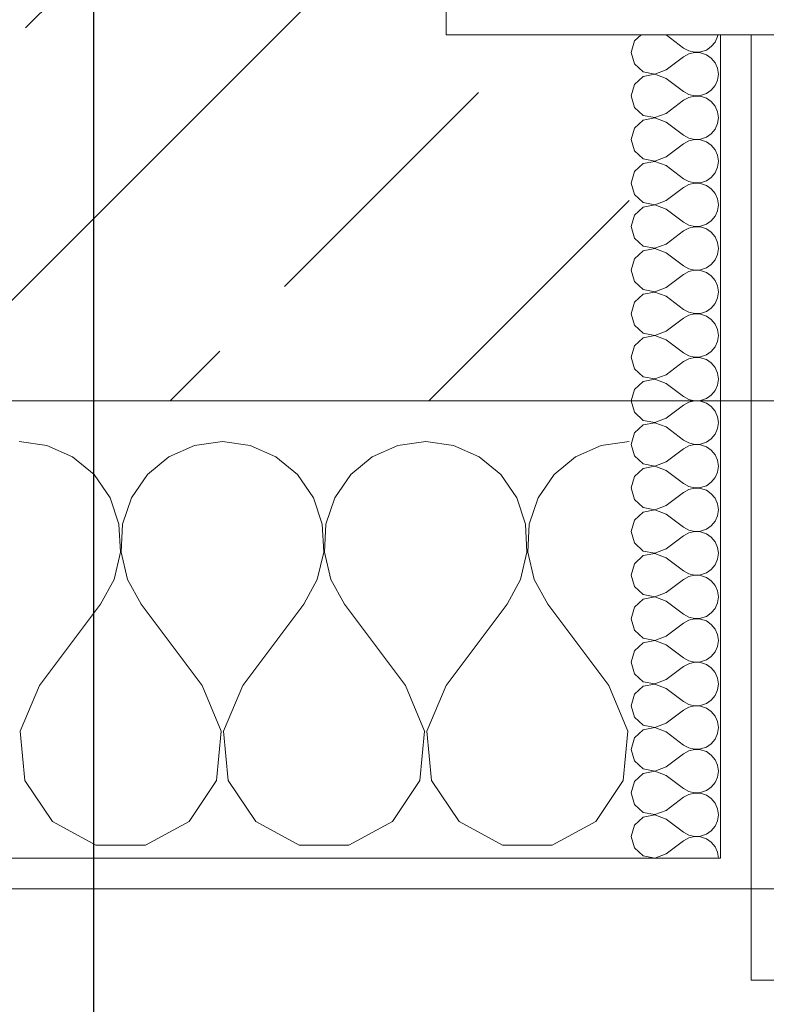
# Model space of a CAD drawing. Header units: metres. Extents: x -3.6 to 90.7, y -11.1 to 18.
# Tile 358 of 656: x 40.6 to 40.845, y -0.193 to 0.13. Entities that reach past the tile are written whole.
import ezdxf

# ---------------------------------------------------------------- set-up
doc = ezdxf.new("R2010")
doc.units = ezdxf.units.M
doc.header["$MEASUREMENT"] = 0
doc.linetypes.add('Strichlinie eng', pattern=[0.115, 0.075, -0.04])
doc.linetypes.add('Wipeout_Contour', pattern=[1, 0, -1])
for name, color, linetype in [('152 - Bemaßung_ Beschriftung.Ausbau', 7, 'Continuous'), ('603 - Struktur.Bodenplatte_ Decke Roh', 7, 'Continuous'), ('604 - Struktur.Wand Aussen', 7, 'Continuous'), ('Neubau_152 - Bemaßung_ Beschriftung.Ausbau', 7, 'Continuous')]:
    doc.layers.add(name, color=color, linetype=linetype)
doc.styles.add('ERSTELLTER_STIL_2', font='txt')
doc.dimstyles.new('ERSTELLTER_STIL__1', dxfattribs={"dimtxt": 0.1, "dimasz": 0.0532, "dimexe": 0.18, "dimexo": 0.0625, "dimgap": 0, "dimtad": 1, "dimzin": 0, "dimdsep": 46, "dimtxsty": 'ERSTELLTER_STIL_2', "dimblk": 'ARROWHEAD_2', "dimblk1": 'ARROWHEAD_2', "dimblk2": 'ARROWHEAD_2', "dimcen": 0.09, "dimse1": 1, "dimse2": 1, "dimclrd": 7, "dimclre": 7, "dimclrt": 7, "dimazin": 0, "dimtfac": 1, "dimtdec": 4, "dimtmove": 0, "dimatfit": 3, "dimfxl": 1, "dimtolj": 1, "dimtzin": 0, "dimarcsym": 0})
doc.dimstyles.new('ERSTELLTER_STIL__2', dxfattribs={"dimtxt": 0.1, "dimasz": 0.0532, "dimexe": 0.18, "dimexo": 0.0625, "dimgap": 0, "dimtad": 1, "dimzin": 0, "dimdsep": 46, "dimtxsty": 'ERSTELLTER_STIL_2', "dimblk": 'ARROWHEAD_2', "dimblk1": 'ARROWHEAD_2', "dimblk2": 'ARROWHEAD_2', "dimcen": 0.09, "dimse1": 1, "dimse2": 1, "dimclrd": 7, "dimclre": 7, "dimclrt": 7, "dimazin": 0, "dimtfac": 1, "dimtdec": 4, "dimtmove": 2, "dimatfit": 3, "dimfxl": 1, "dimtolj": 1, "dimtzin": 0, "dimarcsym": 0})
doc.dimstyles.new('ERSTELLTER_STIL__3', dxfattribs={"dimtxt": 0.1, "dimasz": 0.0532, "dimexe": 0.18, "dimexo": 0.0625, "dimgap": 0, "dimtad": 1, "dimtih": 1, "dimtoh": 1, "dimzin": 0, "dimdsep": 46, "dimtxsty": 'ERSTELLTER_STIL_2', "dimblk": 'ARROWHEAD_2', "dimblk1": 'ARROWHEAD_2', "dimblk2": 'ARROWHEAD_2', "dimcen": 0.09, "dimse1": 1, "dimse2": 1, "dimclrd": 7, "dimclre": 7, "dimclrt": 7, "dimazin": 0, "dimtfac": 1, "dimtdec": 4, "dimtmove": 0, "dimatfit": 3, "dimfxl": 1, "dimtolj": 1, "dimtzin": 0, "dimarcsym": 0})
doc.dimstyles.new('ERSTELLTER_STIL__5', dxfattribs={"dimtxt": 0.18, "dimasz": 0.03648, "dimexe": 0.18, "dimexo": 0.0625, "dimgap": 0, "dimtad": 0, "dimtih": 1, "dimtoh": 1, "dimdec": 4, "dimzin": 0, "dimdsep": 46, "dimcen": 0.09, "dimadec": 0, "dimazin": 0, "dimtfac": 1, "dimtdec": 4, "dimtmove": 0, "dimatfit": 3, "dimldrblk": 'ARROWHEAD_11', "dimfxl": 1, "dimtolj": 1, "dimtzin": 0, "dimarcsym": 0})
pattern_1 = [(0, (0, 0), (0, 0.08660254), [0, -0.05]), (0, (0.025, 0.0433), (0, 0.08660254), [0, -0.05])]

# ---------------------------------------------------------------- blocks, each defined once
blk = doc.blocks.new('*X83')
at = {"layer": '604 - Struktur.Wand Aussen', "color": 7, "linetype": 'Continuous', "lineweight": 5}
for p, q in [((40.60911, -0.0096), (40.6, -0.00833)), ((40.61752, -0.01331), (40.60911, -0.0096)), ((40.65756, -0.0096), (40.64914, -0.01331)), ((40.66667, -0.00833), (40.65756, -0.0096)), ((40.67578, -0.0096), (40.66667, -0.00833)), ((40.68419, -0.01331), (40.67578, -0.0096)), ((40.72422, -0.0096), (40.71581, -0.01331)), ((40.73333, -0.00833), (40.72422, -0.0096)), ((40.74244, -0.0096), (40.73333, -0.00833)), ((40.75086, -0.01331), (40.74244, -0.0096)), ((40.79089, -0.0096), (40.78248, -0.01331)), ((40.8, -0.00833), (40.79089, -0.0096)), ((40.62461, -0.01918), (40.61752, -0.01331)), ((40.64914, -0.01331), (40.64206, -0.01918)), ((40.69127, -0.01918), (40.68419, -0.01331)), ((40.71581, -0.01331), (40.70873, -0.01918)), ((40.75794, -0.01918), (40.75086, -0.01331)), ((40.78248, -0.01331), (40.77539, -0.01918)), ((40.62981, -0.02676), (40.62461, -0.01918)), ((40.64206, -0.01918), (40.63685, -0.02676)), ((40.69648, -0.02676), (40.69127, -0.01918)), ((40.70873, -0.01918), (40.70352, -0.02676)), ((40.76315, -0.02676), (40.75794, -0.01918)), ((40.77539, -0.01918), (40.77019, -0.02676)), ((40.63275, -0.03547), (40.62981, -0.02676)), ((40.63685, -0.02676), (40.63391, -0.03547)), ((40.69942, -0.03547), (40.69648, -0.02676)), ((40.70352, -0.02676), (40.70058, -0.03547)), ((40.76609, -0.03547), (40.76315, -0.02676)), ((40.77019, -0.02676), (40.76725, -0.03547)), ((40.6332, -0.04466), (40.63275, -0.03547)), ((40.63391, -0.03547), (40.63347, -0.04466)), ((40.69987, -0.04466), (40.69942, -0.03547)), ((40.70058, -0.03547), (40.70013, -0.04466)), ((40.76653, -0.04466), (40.76609, -0.03547)), ((40.76725, -0.03547), (40.7668, -0.04466)), ((40.63112, -0.05362), (40.6332, -0.04466)), ((40.63347, -0.04466), (40.63555, -0.05362)), ((40.69778, -0.05362), (40.69987, -0.04466)), ((40.70013, -0.04466), (40.70222, -0.05362)), ((40.76445, -0.05362), (40.76653, -0.04466)), ((40.7668, -0.04466), (40.76888, -0.05362)), ((40.62667, -0.06167), (40.63112, -0.05362)), ((40.63555, -0.05362), (40.64, -0.06167)), ((40.69333, -0.06167), (40.69778, -0.05362)), ((40.70222, -0.05362), (40.70667, -0.06167)), ((40.76, -0.06167), (40.76445, -0.05362)), ((40.76888, -0.05362), (40.77333, -0.06167)), ((40.60667, -0.08833), (40.62667, -0.06167)), ((40.66, -0.08833), (40.64, -0.06167)), ((40.67333, -0.08833), (40.69333, -0.06167)), ((40.72667, -0.08833), (40.70667, -0.06167)), ((40.74, -0.08833), (40.76, -0.06167)), ((40.79333, -0.08833), (40.77333, -0.06167)), ((40.60667, -0.08833), (40.60038, -0.1033)), ((40.66629, -0.1033), (40.66, -0.08833)), ((40.67333, -0.08833), (40.66705, -0.1033)), ((40.73295, -0.1033), (40.72667, -0.08833)), ((40.74, -0.08833), (40.73371, -0.1033)), ((40.79962, -0.1033), (40.79333, -0.08833)), ((40.60038, -0.1033), (40.60192, -0.11947)), ((40.66475, -0.11947), (40.66629, -0.1033)), ((40.66705, -0.1033), (40.66858, -0.11947)), ((40.73142, -0.11947), (40.73295, -0.1033)), ((40.73371, -0.1033), (40.73525, -0.11947)), ((40.79808, -0.11947), (40.79962, -0.1033)), ((40.60192, -0.11947), (40.6109, -0.13299)), ((40.65576, -0.13299), (40.66475, -0.11947)), ((40.66858, -0.11947), (40.67757, -0.13299)), ((40.72243, -0.13299), (40.73142, -0.11947)), ((40.73525, -0.11947), (40.74424, -0.13299)), ((40.7891, -0.13299), (40.79808, -0.11947)), ((40.6109, -0.13299), (40.62521, -0.14066)), ((40.64145, -0.14066), (40.65576, -0.13299)), ((40.67757, -0.13299), (40.69188, -0.14066)), ((40.70812, -0.14066), (40.72243, -0.13299)), ((40.74424, -0.13299), (40.75855, -0.14066)), ((40.77479, -0.14066), (40.7891, -0.13299)), ((40.62521, -0.14066), (40.64145, -0.14066)), ((40.69188, -0.14066), (40.70812, -0.14066)), ((40.75855, -0.14066), (40.77479, -0.14066))]:
    blk.add_line(p, q, dxfattribs=at)
blk = doc.blocks.new('*X94')
at = {"layer": '604 - Struktur.Wand Aussen', "color": 7, "linetype": 'Continuous', "lineweight": 5}
for p, q in [((40.80178, 0.12304), (40.80071, 0.11929)), ((40.80392, 0.125), (40.80178, 0.12304)), ((40.81214, 0.125), (40.81786, 0.12071)), ((40.82822, 0.12267), (40.82901, 0.12448)), ((40.82901, 0.12448), (40.82909, 0.125)), ((40.81786, 0.12071), (40.81958, 0.11976)), ((40.81958, 0.11976), (40.8215, 0.11931)), ((40.82347, 0.11941), (40.82534, 0.12004)), ((40.82534, 0.12004), (40.82696, 0.12116)), ((40.82696, 0.12116), (40.82822, 0.12267)), ((40.80071, 0.11929), (40.80178, 0.11553)), ((40.81214, 0.11357), (40.81786, 0.11786)), ((40.81958, 0.11881), (40.81786, 0.11786)), ((40.8215, 0.11926), (40.81958, 0.11881)), ((40.8215, 0.11931), (40.82347, 0.11941)), ((40.82347, 0.11916), (40.8215, 0.11926)), ((40.82534, 0.11853), (40.82347, 0.11916)), ((40.82696, 0.11742), (40.82534, 0.11853)), ((40.82822, 0.1159), (40.82696, 0.11742)), ((40.80178, 0.11553), (40.80466, 0.1129)), ((40.8085, 0.11217), (40.81214, 0.11357)), ((40.82901, 0.11409), (40.82822, 0.1159)), ((40.82929, 0.11214), (40.82901, 0.11409)), ((40.80466, 0.11139), (40.80178, 0.10876)), ((40.80466, 0.1129), (40.8085, 0.11217)), ((40.8085, 0.11211), (40.80466, 0.11139)), ((40.81214, 0.11071), (40.8085, 0.11211)), ((40.81214, 0.11071), (40.81786, 0.10643)), ((40.82822, 0.10839), (40.82901, 0.11019)), ((40.82901, 0.11019), (40.82929, 0.11214)), ((40.80178, 0.10876), (40.80071, 0.105)), ((40.82534, 0.10575), (40.82696, 0.10687)), ((40.82696, 0.10687), (40.82822, 0.10839)), ((40.80071, 0.105), (40.80178, 0.10124)), ((40.81214, 0.09929), (40.81786, 0.10357)), ((40.81786, 0.10643), (40.81958, 0.10547)), ((40.81958, 0.10453), (40.81786, 0.10357)), ((40.81958, 0.10547), (40.8215, 0.10503)), ((40.8215, 0.10497), (40.81958, 0.10453)), ((40.8215, 0.10503), (40.82347, 0.10512)), ((40.82347, 0.10488), (40.8215, 0.10497)), ((40.82347, 0.10512), (40.82534, 0.10575)), ((40.82534, 0.10425), (40.82347, 0.10488)), ((40.82696, 0.10313), (40.82534, 0.10425)), ((40.80178, 0.10124), (40.80466, 0.09861)), ((40.82822, 0.10161), (40.82696, 0.10313)), ((40.82901, 0.09981), (40.82822, 0.10161)), ((40.80466, 0.0971), (40.80178, 0.09447)), ((40.80466, 0.09861), (40.8085, 0.09789)), ((40.8085, 0.09783), (40.80466, 0.0971)), ((40.8085, 0.09789), (40.81214, 0.09929)), ((40.81214, 0.09643), (40.8085, 0.09783)), ((40.82929, 0.09786), (40.82901, 0.09981)), ((40.82901, 0.09591), (40.82929, 0.09786)), ((40.80178, 0.09447), (40.80071, 0.09071)), ((40.81214, 0.09643), (40.81786, 0.09214)), ((40.82696, 0.09258), (40.82822, 0.0941)), ((40.82822, 0.0941), (40.82901, 0.09591)), ((40.80071, 0.09071), (40.80178, 0.08696)), ((40.81786, 0.09214), (40.81958, 0.09119)), ((40.81958, 0.09119), (40.8215, 0.09074)), ((40.8215, 0.09069), (40.81958, 0.09024)), ((40.8215, 0.09074), (40.82347, 0.09084)), ((40.82347, 0.09059), (40.8215, 0.09069)), ((40.82347, 0.09084), (40.82534, 0.09147)), ((40.82534, 0.08996), (40.82347, 0.09059)), ((40.82534, 0.09147), (40.82696, 0.09258)), ((40.81214, 0.085), (40.81786, 0.08929)), ((40.81958, 0.09024), (40.81786, 0.08929)), ((40.82696, 0.08884), (40.82534, 0.08996)), ((40.82822, 0.08733), (40.82696, 0.08884)), ((40.82901, 0.08552), (40.82822, 0.08733)), ((40.80178, 0.08696), (40.80466, 0.08433)), ((40.80466, 0.08433), (40.8085, 0.0836)), ((40.8085, 0.0836), (40.81214, 0.085)), ((40.82929, 0.08357), (40.82901, 0.08552)), ((40.80466, 0.08282), (40.80178, 0.08018)), ((40.8085, 0.08354), (40.80466, 0.08282)), ((40.81214, 0.08214), (40.8085, 0.08354)), ((40.81214, 0.08214), (40.81786, 0.07786)), ((40.82822, 0.07982), (40.82901, 0.08162)), ((40.82901, 0.08162), (40.82929, 0.08357)), ((40.80178, 0.08018), (40.80071, 0.07643)), ((40.81786, 0.07786), (40.81958, 0.0769)), ((40.82534, 0.07718), (40.82696, 0.0783)), ((40.82696, 0.0783), (40.82822, 0.07982)), ((40.80071, 0.07643), (40.80178, 0.07267)), ((40.81214, 0.07071), (40.81786, 0.075)), ((40.81958, 0.07595), (40.81786, 0.075)), ((40.81958, 0.0769), (40.8215, 0.07646)), ((40.8215, 0.0764), (40.81958, 0.07595)), ((40.8215, 0.07646), (40.82347, 0.07655)), ((40.82347, 0.0763), (40.8215, 0.0764)), ((40.82347, 0.07655), (40.82534, 0.07718)), ((40.82534, 0.07567), (40.82347, 0.0763)), ((40.82696, 0.07456), (40.82534, 0.07567)), ((40.82822, 0.07304), (40.82696, 0.07456)), ((40.80178, 0.07267), (40.80466, 0.07004)), ((40.82901, 0.07124), (40.82822, 0.07304)), ((40.82929, 0.06929), (40.82901, 0.07124)), ((40.80466, 0.06853), (40.80178, 0.0659)), ((40.80466, 0.07004), (40.8085, 0.06931)), ((40.8085, 0.06926), (40.80466, 0.06853)), ((40.8085, 0.06931), (40.81214, 0.07071)), ((40.81214, 0.06786), (40.8085, 0.06926)), ((40.81214, 0.06786), (40.81786, 0.06357)), ((40.82901, 0.06733), (40.82929, 0.06929)), ((40.80178, 0.0659), (40.80071, 0.06214)), ((40.82696, 0.06401), (40.82822, 0.06553)), ((40.82822, 0.06553), (40.82901, 0.06733)), ((40.80071, 0.06214), (40.80178, 0.05839)), ((40.81786, 0.06357), (40.81958, 0.06262)), ((40.81958, 0.06167), (40.81786, 0.06071)), ((40.81958, 0.06262), (40.8215, 0.06217)), ((40.8215, 0.06211), (40.81958, 0.06167)), ((40.8215, 0.06217), (40.82347, 0.06227)), ((40.82347, 0.06202), (40.8215, 0.06211)), ((40.82347, 0.06227), (40.82534, 0.0629)), ((40.82534, 0.06139), (40.82347, 0.06202)), ((40.82534, 0.0629), (40.82696, 0.06401)), ((40.82696, 0.06027), (40.82534, 0.06139)), ((40.80178, 0.05839), (40.80466, 0.05575)), ((40.81214, 0.05643), (40.81786, 0.06071)), ((40.82822, 0.05876), (40.82696, 0.06027)), ((40.82901, 0.05695), (40.82822, 0.05876)), ((40.80466, 0.05575), (40.8085, 0.05503)), ((40.8085, 0.05497), (40.80466, 0.05425)), ((40.8085, 0.05503), (40.81214, 0.05643)), ((40.81214, 0.05357), (40.8085, 0.05497)), ((40.82929, 0.055), (40.82901, 0.05695)), ((40.82901, 0.05305), (40.82929, 0.055)), ((40.80466, 0.05425), (40.80178, 0.05161)), ((40.81214, 0.05357), (40.81786, 0.04929)), ((40.82822, 0.05124), (40.82901, 0.05305)), ((40.80178, 0.05161), (40.80071, 0.04786)), ((40.81786, 0.04929), (40.81958, 0.04833)), ((40.82347, 0.04798), (40.82534, 0.04861)), ((40.82534, 0.04861), (40.82696, 0.04973)), ((40.82696, 0.04973), (40.82822, 0.05124)), ((40.80071, 0.04786), (40.80178, 0.0441)), ((40.81214, 0.04214), (40.81786, 0.04643)), ((40.81958, 0.04738), (40.81786, 0.04643)), ((40.81958, 0.04833), (40.8215, 0.04789)), ((40.8215, 0.04783), (40.81958, 0.04738)), ((40.8215, 0.04789), (40.82347, 0.04798)), ((40.82347, 0.04773), (40.8215, 0.04783)), ((40.82534, 0.0471), (40.82347, 0.04773)), ((40.82696, 0.04599), (40.82534, 0.0471)), ((40.82822, 0.04447), (40.82696, 0.04599)), ((40.80178, 0.0441), (40.80466, 0.04147)), ((40.8085, 0.04074), (40.81214, 0.04214)), ((40.82901, 0.04267), (40.82822, 0.04447)), ((40.82929, 0.04071), (40.82901, 0.04267)), ((40.80466, 0.03996), (40.80178, 0.03733)), ((40.80466, 0.04147), (40.8085, 0.04074)), ((40.8085, 0.04069), (40.80466, 0.03996)), ((40.81214, 0.03929), (40.8085, 0.04069)), ((40.81214, 0.03929), (40.81786, 0.035)), ((40.82822, 0.03696), (40.82901, 0.03876)), ((40.82901, 0.03876), (40.82929, 0.04071)), ((40.80178, 0.03733), (40.80071, 0.03357)), ((40.82696, 0.03544), (40.82822, 0.03696)), ((40.80071, 0.03357), (40.80178, 0.02982)), ((40.81786, 0.035), (40.81958, 0.03405)), ((40.81958, 0.0331), (40.81786, 0.03214)), ((40.81958, 0.03405), (40.8215, 0.0336)), ((40.8215, 0.03354), (40.81958, 0.0331)), ((40.8215, 0.0336), (40.82347, 0.0337)), ((40.82347, 0.03345), (40.8215, 0.03354)), ((40.82347, 0.0337), (40.82534, 0.03433)), ((40.82534, 0.03282), (40.82347, 0.03345)), ((40.82534, 0.03433), (40.82696, 0.03544)), ((40.82696, 0.0317), (40.82534, 0.03282)), ((40.80178, 0.02982), (40.80466, 0.02718)), ((40.81214, 0.02786), (40.81786, 0.03214)), ((40.82822, 0.03018), (40.82696, 0.0317)), ((40.82901, 0.02838), (40.82822, 0.03018)), ((40.80466, 0.02718), (40.8085, 0.02646)), ((40.8085, 0.0264), (40.80466, 0.02567)), ((40.8085, 0.02646), (40.81214, 0.02786)), ((40.81214, 0.025), (40.8085, 0.0264)), ((40.82929, 0.02643), (40.82901, 0.02838)), ((40.82901, 0.02448), (40.82929, 0.02643)), ((40.80178, 0.02304), (40.80071, 0.01929)), ((40.80466, 0.02567), (40.80178, 0.02304)), ((40.81214, 0.025), (40.81786, 0.02071)), ((40.82696, 0.02116), (40.82822, 0.02267)), ((40.82822, 0.02267), (40.82901, 0.02448)), ((40.81786, 0.02071), (40.81958, 0.01976)), ((40.81958, 0.01976), (40.8215, 0.01931)), ((40.8215, 0.01931), (40.82347, 0.01941)), ((40.82347, 0.01941), (40.82534, 0.02004)), ((40.82534, 0.02004), (40.82696, 0.02116)), ((40.80071, 0.01929), (40.80178, 0.01553)), ((40.81214, 0.01357), (40.81786, 0.01786)), ((40.81958, 0.01881), (40.81786, 0.01786)), ((40.8215, 0.01926), (40.81958, 0.01881)), ((40.82347, 0.01916), (40.8215, 0.01926)), ((40.82534, 0.01853), (40.82347, 0.01916)), ((40.82696, 0.01742), (40.82534, 0.01853)), ((40.82822, 0.0159), (40.82696, 0.01742)), ((40.80178, 0.01553), (40.80466, 0.0129)), ((40.8085, 0.01217), (40.81214, 0.01357)), ((40.82901, 0.01409), (40.82822, 0.0159)), ((40.82929, 0.01214), (40.82901, 0.01409)), ((40.80466, 0.01139), (40.80178, 0.00876)), ((40.80466, 0.0129), (40.8085, 0.01217)), ((40.8085, 0.01211), (40.80466, 0.01139)), ((40.81214, 0.01071), (40.8085, 0.01211)), ((40.81214, 0.01071), (40.81786, 0.00643)), ((40.82822, 0.00839), (40.82901, 0.01019)), ((40.82901, 0.01019), (40.82929, 0.01214)), ((40.80178, 0.00876), (40.80071, 0.005)), ((40.82534, 0.00575), (40.82696, 0.00687)), ((40.82696, 0.00687), (40.82822, 0.00839)), ((40.80071, 0.005), (40.80178, 0.00124)), ((40.81214, -0.00071), (40.81786, 0.00357)), ((40.81786, 0.00643), (40.81958, 0.00547)), ((40.81958, 0.00453), (40.81786, 0.00357)), ((40.81958, 0.00547), (40.8215, 0.00503)), ((40.8215, 0.00497), (40.81958, 0.00453)), ((40.8215, 0.00503), (40.82347, 0.00512)), ((40.82347, 0.00488), (40.8215, 0.00497)), ((40.82347, 0.00512), (40.82534, 0.00575)), ((40.82534, 0.00425), (40.82347, 0.00488)), ((40.82696, 0.00313), (40.82534, 0.00425)), ((40.80178, 0.00124), (40.80466, -0.00139)), ((40.82822, 0.00161), (40.82696, 0.00313)), ((40.82901, -0.00019), (40.82822, 0.00161)), ((40.80466, -0.0029), (40.80178, -0.00553)), ((40.80466, -0.00139), (40.8085, -0.00211)), ((40.8085, -0.00217), (40.80466, -0.0029)), ((40.8085, -0.00211), (40.81214, -0.00071)), ((40.81214, -0.00357), (40.8085, -0.00217)), ((40.82929, -0.00214), (40.82901, -0.00019)), ((40.82901, -0.00409), (40.82929, -0.00214)), ((40.80178, -0.00553), (40.80071, -0.00929)), ((40.81214, -0.00357), (40.81786, -0.00786)), ((40.82696, -0.00742), (40.82822, -0.0059)), ((40.82822, -0.0059), (40.82901, -0.00409)), ((40.80071, -0.00929), (40.80178, -0.01304)), ((40.81786, -0.00786), (40.81958, -0.00881)), ((40.81958, -0.00881), (40.8215, -0.00926)), ((40.8215, -0.00931), (40.81958, -0.00976)), ((40.8215, -0.00926), (40.82347, -0.00916)), ((40.82347, -0.00941), (40.8215, -0.00931)), ((40.82347, -0.00916), (40.82534, -0.00853)), ((40.82534, -0.01004), (40.82347, -0.00941)), ((40.82534, -0.00853), (40.82696, -0.00742)), ((40.81214, -0.015), (40.81786, -0.01071)), ((40.81958, -0.00976), (40.81786, -0.01071)), ((40.82696, -0.01116), (40.82534, -0.01004)), ((40.82822, -0.01267), (40.82696, -0.01116)), ((40.82901, -0.01448), (40.82822, -0.01267)), ((40.80178, -0.01304), (40.80466, -0.01567)), ((40.80466, -0.01567), (40.8085, -0.0164)), ((40.8085, -0.0164), (40.81214, -0.015)), ((40.82929, -0.01643), (40.82901, -0.01448)), ((40.80466, -0.01718), (40.80178, -0.01982)), ((40.8085, -0.01646), (40.80466, -0.01718)), ((40.81214, -0.01786), (40.8085, -0.01646)), ((40.81214, -0.01786), (40.81786, -0.02214)), ((40.82822, -0.02018), (40.82901, -0.01838)), ((40.82901, -0.01838), (40.82929, -0.01643)), ((40.80178, -0.01982), (40.80071, -0.02357)), ((40.81786, -0.02214), (40.81958, -0.0231)), ((40.82534, -0.02282), (40.82696, -0.0217)), ((40.82696, -0.0217), (40.82822, -0.02018)), ((40.80071, -0.02357), (40.80178, -0.02733)), ((40.81214, -0.02929), (40.81786, -0.025)), ((40.81958, -0.02405), (40.81786, -0.025)), ((40.81958, -0.0231), (40.8215, -0.02354)), ((40.8215, -0.0236), (40.81958, -0.02405)), ((40.8215, -0.02354), (40.82347, -0.02345)), ((40.82347, -0.0237), (40.8215, -0.0236)), ((40.82347, -0.02345), (40.82534, -0.02282)), ((40.82534, -0.02433), (40.82347, -0.0237)), ((40.82696, -0.02544), (40.82534, -0.02433)), ((40.82822, -0.02696), (40.82696, -0.02544)), ((40.80178, -0.02733), (40.80466, -0.02996)), ((40.82901, -0.02876), (40.82822, -0.02696)), ((40.82929, -0.03071), (40.82901, -0.02876)), ((40.80466, -0.03147), (40.80178, -0.0341)), ((40.80466, -0.02996), (40.8085, -0.03069)), ((40.8085, -0.03074), (40.80466, -0.03147)), ((40.8085, -0.03069), (40.81214, -0.02929)), ((40.81214, -0.03214), (40.8085, -0.03074)), ((40.81214, -0.03214), (40.81786, -0.03643)), ((40.82901, -0.03267), (40.82929, -0.03071)), ((40.80178, -0.0341), (40.80071, -0.03786)), ((40.82696, -0.03599), (40.82822, -0.03447)), ((40.82822, -0.03447), (40.82901, -0.03267)), ((40.80071, -0.03786), (40.80178, -0.04161)), ((40.81786, -0.03643), (40.81958, -0.03738)), ((40.81958, -0.03833), (40.81786, -0.03929)), ((40.81958, -0.03738), (40.8215, -0.03783)), ((40.8215, -0.03789), (40.81958, -0.03833)), ((40.8215, -0.03783), (40.82347, -0.03773)), ((40.82347, -0.03798), (40.8215, -0.03789)), ((40.82347, -0.03773), (40.82534, -0.0371)), ((40.82534, -0.03861), (40.82347, -0.03798)), ((40.82534, -0.0371), (40.82696, -0.03599)), ((40.82696, -0.03973), (40.82534, -0.03861)), ((40.80178, -0.04161), (40.80466, -0.04425)), ((40.81214, -0.04357), (40.81786, -0.03929)), ((40.82822, -0.04124), (40.82696, -0.03973)), ((40.82901, -0.04305), (40.82822, -0.04124)), ((40.80466, -0.04425), (40.8085, -0.04497)), ((40.8085, -0.04503), (40.80466, -0.04575)), ((40.8085, -0.04497), (40.81214, -0.04357)), ((40.81214, -0.04643), (40.8085, -0.04503)), ((40.82929, -0.045), (40.82901, -0.04305)), ((40.82901, -0.04695), (40.82929, -0.045)), ((40.80178, -0.04839), (40.80071, -0.05214)), ((40.80466, -0.04575), (40.80178, -0.04839)), ((40.81214, -0.04643), (40.81786, -0.05071)), ((40.82822, -0.04876), (40.82901, -0.04695)), ((40.81786, -0.05071), (40.81958, -0.05167)), ((40.82347, -0.05202), (40.82534, -0.05139)), ((40.82534, -0.05139), (40.82696, -0.05027)), ((40.82696, -0.05027), (40.82822, -0.04876)), ((40.80071, -0.05214), (40.80178, -0.0559)), ((40.81214, -0.05786), (40.81786, -0.05357)), ((40.81958, -0.05262), (40.81786, -0.05357)), ((40.81958, -0.05167), (40.8215, -0.05211)), ((40.8215, -0.05217), (40.81958, -0.05262)), ((40.8215, -0.05211), (40.82347, -0.05202)), ((40.82347, -0.05227), (40.8215, -0.05217)), ((40.82534, -0.0529), (40.82347, -0.05227)), ((40.82696, -0.05401), (40.82534, -0.0529)), ((40.82822, -0.05553), (40.82696, -0.05401)), ((40.80178, -0.0559), (40.80466, -0.05853)), ((40.8085, -0.05926), (40.81214, -0.05786)), ((40.82901, -0.05733), (40.82822, -0.05553)), ((40.82929, -0.05929), (40.82901, -0.05733)), ((40.80466, -0.06004), (40.80178, -0.06267)), ((40.80466, -0.05853), (40.8085, -0.05926)), ((40.8085, -0.05931), (40.80466, -0.06004)), ((40.81214, -0.06071), (40.8085, -0.05931)), ((40.81214, -0.06071), (40.81786, -0.065)), ((40.82822, -0.06304), (40.82901, -0.06124)), ((40.82901, -0.06124), (40.82929, -0.05929)), ((40.80178, -0.06267), (40.80071, -0.06643)), ((40.82534, -0.06567), (40.82696, -0.06456)), ((40.82696, -0.06456), (40.82822, -0.06304)), ((40.80071, -0.06643), (40.80178, -0.07018)), ((40.81786, -0.065), (40.81958, -0.06595)), ((40.81958, -0.0669), (40.81786, -0.06786)), ((40.81958, -0.06595), (40.8215, -0.0664)), ((40.8215, -0.06646), (40.81958, -0.0669)), ((40.8215, -0.0664), (40.82347, -0.0663)), ((40.82347, -0.06655), (40.8215, -0.06646)), ((40.82347, -0.0663), (40.82534, -0.06567)), ((40.82534, -0.06718), (40.82347, -0.06655)), ((40.82696, -0.0683), (40.82534, -0.06718)), ((40.80178, -0.07018), (40.80466, -0.07282)), ((40.81214, -0.07214), (40.81786, -0.06786)), ((40.82822, -0.06982), (40.82696, -0.0683)), ((40.82901, -0.07162), (40.82822, -0.06982)), ((40.80466, -0.07282), (40.8085, -0.07354)), ((40.8085, -0.0736), (40.80466, -0.07433)), ((40.8085, -0.07354), (40.81214, -0.07214)), ((40.81214, -0.075), (40.8085, -0.0736)), ((40.82929, -0.07357), (40.82901, -0.07162)), ((40.82901, -0.07552), (40.82929, -0.07357)), ((40.80178, -0.07696), (40.80071, -0.08071)), ((40.80466, -0.07433), (40.80178, -0.07696)), ((40.81214, -0.075), (40.81786, -0.07929)), ((40.82696, -0.07884), (40.82822, -0.07733)), ((40.82822, -0.07733), (40.82901, -0.07552)), ((40.80071, -0.08071), (40.80178, -0.08447)), ((40.81786, -0.07929), (40.81958, -0.08024)), ((40.81958, -0.08024), (40.8215, -0.08069)), ((40.8215, -0.08069), (40.82347, -0.08059)), ((40.82347, -0.08059), (40.82534, -0.07996)), ((40.82534, -0.07996), (40.82696, -0.07884)), ((40.81214, -0.08643), (40.81786, -0.08214)), ((40.81958, -0.08119), (40.81786, -0.08214)), ((40.8215, -0.08074), (40.81958, -0.08119)), ((40.82347, -0.08084), (40.8215, -0.08074)), ((40.82534, -0.08147), (40.82347, -0.08084)), ((40.82696, -0.08258), (40.82534, -0.08147)), ((40.82822, -0.0841), (40.82696, -0.08258)), ((40.80178, -0.08447), (40.80466, -0.0871)), ((40.80466, -0.0871), (40.8085, -0.08783)), ((40.8085, -0.08783), (40.81214, -0.08643)), ((40.82901, -0.08591), (40.82822, -0.0841)), ((40.82929, -0.08786), (40.82901, -0.08591)), ((40.80466, -0.08861), (40.80178, -0.09124)), ((40.8085, -0.08789), (40.80466, -0.08861)), ((40.81214, -0.08929), (40.8085, -0.08789)), ((40.81214, -0.08929), (40.81786, -0.09357)), ((40.82822, -0.09161), (40.82901, -0.08981)), ((40.82901, -0.08981), (40.82929, -0.08786)), ((40.80178, -0.09124), (40.80071, -0.095)), ((40.81786, -0.09357), (40.81958, -0.09453)), ((40.82534, -0.09425), (40.82696, -0.09313)), ((40.82696, -0.09313), (40.82822, -0.09161)), ((40.80071, -0.095), (40.80178, -0.09876)), ((40.81214, -0.10071), (40.81786, -0.09643)), ((40.81958, -0.09547), (40.81786, -0.09643)), ((40.81958, -0.09453), (40.8215, -0.09497)), ((40.8215, -0.09503), (40.81958, -0.09547)), ((40.8215, -0.09497), (40.82347, -0.09488)), ((40.82347, -0.09512), (40.8215, -0.09503)), ((40.82347, -0.09488), (40.82534, -0.09425)), ((40.82534, -0.09575), (40.82347, -0.09512)), ((40.82696, -0.09687), (40.82534, -0.09575)), ((40.80178, -0.09876), (40.80466, -0.10139)), ((40.82822, -0.09839), (40.82696, -0.09687)), ((40.82901, -0.10019), (40.82822, -0.09839)), ((40.80466, -0.1029), (40.80178, -0.10553)), ((40.80466, -0.10139), (40.8085, -0.10211)), ((40.8085, -0.10217), (40.80466, -0.1029)), ((40.8085, -0.10211), (40.81214, -0.10071)), ((40.81214, -0.10357), (40.8085, -0.10217)), ((40.82929, -0.10214), (40.82901, -0.10019)), ((40.82901, -0.10409), (40.82929, -0.10214)), ((40.80178, -0.10553), (40.80071, -0.10929)), ((40.81214, -0.10357), (40.81786, -0.10786)), ((40.82696, -0.10742), (40.82822, -0.1059)), ((40.82822, -0.1059), (40.82901, -0.10409)), ((40.80071, -0.10929), (40.80178, -0.11304)), ((40.81786, -0.10786), (40.81958, -0.10881)), ((40.81958, -0.10976), (40.81786, -0.11071)), ((40.81958, -0.10881), (40.8215, -0.10926)), ((40.8215, -0.10931), (40.81958, -0.10976)), ((40.8215, -0.10926), (40.82347, -0.10916)), ((40.82347, -0.10941), (40.8215, -0.10931)), ((40.82347, -0.10916), (40.82534, -0.10853)), ((40.82534, -0.11004), (40.82347, -0.10941)), ((40.82534, -0.10853), (40.82696, -0.10742)), ((40.81214, -0.115), (40.81786, -0.11071)), ((40.82696, -0.11116), (40.82534, -0.11004)), ((40.82822, -0.11267), (40.82696, -0.11116)), ((40.82901, -0.11448), (40.82822, -0.11267)), ((40.80178, -0.11304), (40.80466, -0.11567)), ((40.80466, -0.11567), (40.8085, -0.1164)), ((40.8085, -0.1164), (40.81214, -0.115)), ((40.82929, -0.11643), (40.82901, -0.11448)), ((40.80466, -0.11718), (40.80178, -0.11982)), ((40.8085, -0.11646), (40.80466, -0.11718)), ((40.81214, -0.11786), (40.8085, -0.11646)), ((40.81214, -0.11786), (40.81786, -0.12214)), ((40.82822, -0.12018), (40.82901, -0.11838)), ((40.82901, -0.11838), (40.82929, -0.11643)), ((40.80178, -0.11982), (40.80071, -0.12357)), ((40.81786, -0.12214), (40.81958, -0.1231)), ((40.82534, -0.12282), (40.82696, -0.1217)), ((40.82696, -0.1217), (40.82822, -0.12018)), ((40.80071, -0.12357), (40.80178, -0.12733)), ((40.81214, -0.12929), (40.81786, -0.125)), ((40.81958, -0.12405), (40.81786, -0.125)), ((40.81958, -0.1231), (40.8215, -0.12354)), ((40.8215, -0.1236), (40.81958, -0.12405)), ((40.8215, -0.12354), (40.82347, -0.12345)), ((40.82347, -0.1237), (40.8215, -0.1236)), ((40.82347, -0.12345), (40.82534, -0.12282)), ((40.82534, -0.12433), (40.82347, -0.1237)), ((40.82696, -0.12544), (40.82534, -0.12433)), ((40.82822, -0.12696), (40.82696, -0.12544)), ((40.80178, -0.12733), (40.80466, -0.12996)), ((40.82901, -0.12876), (40.82822, -0.12696)), ((40.82929, -0.13071), (40.82901, -0.12876)), ((40.80466, -0.13147), (40.80178, -0.1341)), ((40.80466, -0.12996), (40.8085, -0.13069)), ((40.8085, -0.13074), (40.80466, -0.13147)), ((40.8085, -0.13069), (40.81214, -0.12929)), ((40.81214, -0.13214), (40.8085, -0.13074)), ((40.81214, -0.13214), (40.81786, -0.13643)), ((40.82901, -0.13267), (40.82929, -0.13071)), ((40.80178, -0.1341), (40.80071, -0.13786)), ((40.82696, -0.13599), (40.82822, -0.13447)), ((40.82822, -0.13447), (40.82901, -0.13267)), ((40.80071, -0.13786), (40.80178, -0.14161)), ((40.81786, -0.13643), (40.81958, -0.13738)), ((40.81958, -0.13833), (40.81786, -0.13929)), ((40.81958, -0.13738), (40.8215, -0.13783)), ((40.8215, -0.13789), (40.81958, -0.13833)), ((40.8215, -0.13783), (40.82347, -0.13773)), ((40.82347, -0.13798), (40.8215, -0.13789)), ((40.82347, -0.13773), (40.82534, -0.1371)), ((40.82534, -0.13861), (40.82347, -0.13798)), ((40.82534, -0.1371), (40.82696, -0.13599)), ((40.82696, -0.13973), (40.82534, -0.13861)), ((40.80178, -0.14161), (40.80466, -0.14425)), ((40.81214, -0.14357), (40.81786, -0.13929)), ((40.82822, -0.14124), (40.82696, -0.13973)), ((40.82901, -0.14305), (40.82822, -0.14124)), ((40.80466, -0.14425), (40.8085, -0.14497)), ((40.8085, -0.14497), (40.81214, -0.14357)), ((40.82929, -0.145), (40.82901, -0.14305))]:
    blk.add_line(p, q, dxfattribs=at)
blk = doc.blocks.new('ARROWHEAD_11')
at = {"color": 0, "linetype": 'Continuous', "lineweight": 0}
blk.add_line((0, 0), (-1, 0), dxfattribs=at)
at = {"color": 0, "linetype": 'Continuous', "lineweight": 0, "const_width": 0.25, "flags": 128}
blk.add_lwpolyline([(-0.125, 0, 1), (0.125, 0, 1)], format="xyb", close=True, dxfattribs=at)
blk = doc.blocks.new('*D352')
at = {"layer": '152 - Bemaßung_ Beschriftung.Ausbau', "color": 7, "linetype": 'Continuous', "lineweight": 5}
for p, q in [((-1.71, 0.02521), (-1.64, -0.01521)), ((-1.675, -0.145), (-1.675, 0.005)), ((-1.71, -0.12479), (-1.64, -0.16521)), ((-1.6225, -0.145), (-1.7275, -0.145)), ((-1.675, -0.17923), (-1.675, -0.145))]:
    blk.add_line(p, q, dxfattribs=at)
at = {"layer": '152 - Bemaßung_ Beschriftung.Ausbau', "color": 7, "lineweight": 5, "insert": (-1.68664, -0.14589), "char_height": 0.1, "attachment_point": 7, "rotation": 90, "style": 'ERSTELLTER_STIL_2'}
blk.add_mtext('\\A1;{\\pql;\\fArial|b0|i0|c0|p38;15}', dxfattribs=at)
blk = doc.blocks.new('ARROWHEAD_2')
at = {"color": 0, "linetype": 'Continuous', "lineweight": 0}
for p, q in [((-0.3781, -0.655), (0.3781, 0.655)), ((0, 0), (-1, 0))]:
    blk.add_line(p, q, dxfattribs=at)
blk = doc.blocks.new('*D353')
at = {"layer": '152 - Bemaßung_ Beschriftung.Ausbau', "color": 7, "linetype": 'Continuous', "lineweight": 5}
for p, q in [((-1.71, 0.02521), (-1.64, -0.01521)), ((-1.675, -0.145), (-1.675, 0.005))]:
    blk.add_line(p, q, dxfattribs=at)
blk = doc.blocks.new('*D362')
at = {"layer": '152 - Bemaßung_ Beschriftung.Ausbau', "color": 7, "linetype": 'Continuous', "lineweight": 5}
for p, q in [((-2.21, 0.02521), (-2.14, -0.01521)), ((-2.175, -0.145), (-2.175, 0.005)), ((-2.21, -0.12479), (-2.14, -0.16521)), ((-2.1225, -0.145), (-2.2275, -0.145)), ((-2.175, -0.17923), (-2.175, -0.145))]:
    blk.add_line(p, q, dxfattribs=at)
at = {"layer": '152 - Bemaßung_ Beschriftung.Ausbau', "color": 7, "lineweight": 5, "insert": (-2.1845, -0.14511), "char_height": 0.1, "attachment_point": 7, "rotation": 90, "style": 'ERSTELLTER_STIL_2'}
blk.add_mtext('\\A1;{\\pql;\\fArial|b0|i0|c0|p38;15}', dxfattribs=at)
blk = doc.blocks.new('*D363')
at = {"layer": '152 - Bemaßung_ Beschriftung.Ausbau', "color": 7, "linetype": 'Continuous', "lineweight": 5}
for p, q in [((-2.21, 0.27019), (-2.14, 0.22978)), ((-2.14, 0.22479), (-2.21, 0.26521)), ((-2.1225, 0.245), (-2.2275, 0.245)), ((-2.175, 0.005), (-2.175, 0.245)), ((-2.21, 0.02521), (-2.14, -0.01521)), ((-2.1225, 0.005), (-2.2275, 0.005)), ((-2.175, -0.145), (-2.175, 0.005))]:
    blk.add_line(p, q, dxfattribs=at)
at = {"layer": '152 - Bemaßung_ Beschriftung.Ausbau', "color": 7, "lineweight": 5, "insert": (-2.195, 0.04911), "char_height": 0.1, "attachment_point": 7, "rotation": 90, "style": 'ERSTELLTER_STIL_2'}
blk.add_mtext('\\A1;{\\pql;\\fArial|b0|i0|c0|p38;24}', dxfattribs=at)
blk = doc.blocks.new('*D399')
at = {"layer": '152 - Bemaßung_ Beschriftung.Ausbau', "color": 7, "linetype": 'Continuous', "lineweight": 5}
for p, q in [((39.54, -4.1125), (39.54, -4.0075)), ((40.74, -4.1125), (40.74, -4.0075)), ((39.56021, -4.025), (39.51979, -4.095)), ((40.76021, -4.025), (40.71979, -4.095)), ((39.54, -4.06), (40.74, -4.06))]:
    blk.add_line(p, q, dxfattribs=at)
at = {"layer": '152 - Bemaßung_ Beschriftung.Ausbau', "color": 7, "lineweight": 5, "insert": (40.00697, -4.04), "char_height": 0.1, "attachment_point": 7, "style": 'ERSTELLTER_STIL_2'}
blk.add_mtext('\\A1;{\\pql;\\fArial|b0|i0|c0|p38;1,20}', dxfattribs=at)
blk = doc.blocks.new('*D400')
at = {"layer": '152 - Bemaßung_ Beschriftung.Ausbau', "color": 7, "linetype": 'Continuous', "lineweight": 5}
for p, q in [((40.74, -4.1125), (40.74, -4.0075)), ((41.94, -4.1125), (41.94, -4.0075)), ((40.76021, -4.025), (40.71979, -4.095)), ((41.96021, -4.025), (41.91979, -4.095)), ((40.74, -4.06), (41.94, -4.06))]:
    blk.add_line(p, q, dxfattribs=at)
at = {"layer": '152 - Bemaßung_ Beschriftung.Ausbau', "color": 7, "lineweight": 5, "char_height": 0.1, "attachment_point": 7, "style": 'ERSTELLTER_STIL_2'}
for s, insert in [('\\A1;{\\pql;\\fArial|b0|i0|c0|p38;1,20}', (41.20697, -4.04)), ('\\A1;{\\pql;\\fArial|b0|i0|c0|p38;2,01}', (41.20697, -4.18))]:
    blk.add_mtext(s, dxfattribs=dict(at, insert=insert))
blk = doc.blocks.new('*D439')
at = {"layer": '152 - Bemaßung_ Beschriftung.Ausbau', "color": 7, "linetype": 'Continuous', "lineweight": 5}
for p, q in [((40.40018, -4.525), (40.35977, -4.595)), ((43.5652, -4.525), (43.52478, -4.595)), ((40.37997, -4.56), (43.54499, -4.56))]:
    blk.add_line(p, q, dxfattribs=at)
at = {"layer": '152 - Bemaßung_ Beschriftung.Ausbau', "color": 7, "lineweight": 5, "insert": (41.80441, -4.55941), "char_height": 0.1, "attachment_point": 7, "style": 'ERSTELLTER_STIL_2'}
blk.add_mtext('\\A1;{\\pql;\\fArial|b0|i0|c0|p38;3,16\\fArial|b0|i0|c0|p38;\\A1{\\H.66x;\\S5^  ;}}', dxfattribs=at)
blk = doc.blocks.new('*D440')
at = {"layer": '152 - Bemaßung_ Beschriftung.Ausbau', "color": 7, "linetype": 'Continuous', "lineweight": 5}
for p, q in [((43.54499, -4.6125), (43.54499, -4.5075)), ((43.96499, -4.6125), (43.96499, -4.5075)), ((43.5652, -4.525), (43.52478, -4.595)), ((43.9852, -4.525), (43.94478, -4.595)), ((40.37997, -4.56), (43.54499, -4.56)), ((43.54499, -4.56), (43.96499, -4.56))]:
    blk.add_line(p, q, dxfattribs=at)
at = {"layer": '152 - Bemaßung_ Beschriftung.Ausbau', "color": 7, "lineweight": 5, "insert": (43.6791, -4.54), "char_height": 0.1, "attachment_point": 7, "style": 'ERSTELLTER_STIL_2'}
blk.add_mtext('\\A1;{\\pql;\\fArial|b0|i0|c0|p38;42}', dxfattribs=at)
blk = doc.blocks.new('*D479')
at = {"layer": '152 - Bemaßung_ Beschriftung.Ausbau', "color": 7, "linetype": 'Continuous', "lineweight": 5}
for p, q in [((40.27999, -5.1125), (40.27999, -5.0075)), ((43.57999, -5.1125), (43.57999, -5.0075)), ((40.3002, -5.025), (40.25978, -5.095)), ((43.6002, -5.025), (43.55978, -5.095)), ((40.27999, -5.06), (43.57999, -5.06))]:
    blk.add_line(p, q, dxfattribs=at)
at = {"layer": '152 - Bemaßung_ Beschriftung.Ausbau', "color": 7, "lineweight": 5, "insert": (41.79696, -5.04), "char_height": 0.1, "attachment_point": 7, "style": 'ERSTELLTER_STIL_2'}
blk.add_mtext('\\A1;{\\pql;\\fArial|b0|i0|c0|p38;3,30}', dxfattribs=at)
blk = doc.blocks.new('*D494')
at = {"layer": '152 - Bemaßung_ Beschriftung.Ausbau', "color": 7, "linetype": 'Continuous', "lineweight": 5}
for p, q in [((-0.165, -5.6125), (-0.165, -5.5075)), ((62.42503, -5.6125), (62.42503, -5.5075)), ((-0.14479, -5.525), (-0.18521, -5.595)), ((62.40482, -5.595), (62.44523, -5.525)), ((-0.19923, -5.56), (-0.165, -5.56)), ((-0.165, -5.56), (62.42503, -5.56)), ((62.42503, -5.56), (62.45926, -5.56))]:
    blk.add_line(p, q, dxfattribs=at)
at = {"layer": '152 - Bemaßung_ Beschriftung.Ausbau', "color": 7, "lineweight": 5, "insert": (30.95904, -5.54), "char_height": 0.1, "attachment_point": 7, "style": 'ERSTELLTER_STIL_2'}
blk.add_mtext('\\A1;{\\pql;\\fArial|b0|i0|c0|p38;62,59}', dxfattribs=at)
blk = doc.blocks.new('*D611')
at = {"layer": '152 - Bemaßung_ Beschriftung.Ausbau', "color": 7, "linetype": 'Continuous', "lineweight": 5}
for p, q in [((45.78033, 0.245), (45.78033, 3.72)), ((45.74533, 0.26521), (45.81533, 0.22479)), ((45.83283, 0.245), (45.72783, 0.245)), ((45.78033, 0.005), (45.78033, 0.245)), ((45.74533, 0.02521), (45.81533, -0.01521)), ((45.83283, 0.005), (45.72783, 0.005)), ((45.78033, -0.02923), (45.78033, 0.005))]:
    blk.add_line(p, q, dxfattribs=at)
at = {"color": 254, "linetype": 'Wipeout_Contour', "lineweight": 0, "ltscale": 182.85335}
blk.add_wipeout([(45.78176, 0.02769), (45.78176, 0.22231), (45.6389, 0.22231), (45.6389, 0.02769)], dxfattribs=at).dxf.layer = '152 - Bemaßung_ Beschriftung.Ausbau'
at = {"layer": '152 - Bemaßung_ Beschriftung.Ausbau', "color": 7, "lineweight": 5, "insert": (45.76033, 0.04911), "char_height": 0.1, "attachment_point": 7, "rotation": 90, "style": 'ERSTELLTER_STIL_2'}
blk.add_mtext('\\A1;{\\pql;\\fArial|b0|i0|c0|p38;24}', dxfattribs=at)
blk = doc.blocks.new('*D616')
at = {"layer": '152 - Bemaßung_ Beschriftung.Ausbau', "color": 7, "linetype": 'Continuous', "lineweight": 5}
for p, q in [((44.30621, 0.73019), (44.37621, 0.68977)), ((44.34121, 0.245), (44.34121, 0.70998)), ((44.30621, 0.26521), (44.37621, 0.22479)), ((44.39371, 0.245), (44.28871, 0.245)), ((44.34121, 0.21077), (44.34121, 0.245))]:
    blk.add_line(p, q, dxfattribs=at)
at = {"layer": '152 - Bemaßung_ Beschriftung.Ausbau', "color": 7, "lineweight": 5, "char_height": 0.1, "attachment_point": 7, "rotation": 90, "style": 'ERSTELLTER_STIL_2'}
for s, insert in [('\\A1;{\\pql;\\fArial|b0|i0|c0|p38;13}', (44.32121, 0.53798)), ('\\A1;{\\pql;\\fArial|b0|i0|c0|p38;46\\fArial|b0|i0|c0|p38;\\A1{\\H.66x;\\S5^  ;}}', (44.32286, 0.02291))]:
    blk.add_mtext(s, dxfattribs=dict(at, insert=insert))

msp = doc.modelspace()

# ---------------------------------------------------------------- hatches: boundary and pattern name
at = {"layer": '604 - Struktur.Wand Aussen', "linetype": 'Continuous', "lineweight": 0, "true_color": 0x000000}
h = msp.add_hatch(dxfattribs=at)
h.set_pattern_fill('Beton__Stahlbeton_0001', color=18, style=0, pattern_type=2)
h.set_pattern_definition([(45, (0, 0), (-0.0848528, 0.0848528), []), (45, (-0.04243, 0.04243), (-0.0848528, 0.0848528), [0.09, -0.03])])
h.paths.add_polyline_path([(39.54, 0.125), (39.48, 0.125), (39.48, 0.005), (40.8, 0.005), (40.8, 0.125), (40.74, 0.125), (40.74, 0.195), (40.74, 0.245), (39.54, 0.245), (39.54, 0.195)])
h = msp.add_hatch(dxfattribs=at)
h.set_pattern_fill('Verputz_0001', color=18, style=0, pattern_type=2)
h.set_pattern_definition(pattern_1)
h.paths.add_polyline_path([(40.83, -0.155), (40.84, -0.155), (40.84, 0.125), (40.83, 0.125)])
h = msp.add_hatch(dxfattribs=at)
h.set_pattern_fill('Verputz_0001', color=18, style=0, pattern_type=2)
h.set_pattern_definition(pattern_1)
h.paths.add_polyline_path([(39.45, -0.155), (40.83, -0.155), (40.83, -0.145), (39.45, -0.145)])

# ---------------------------------------------------------------- linework, layer by layer
at = {"layer": '603 - Struktur.Bodenplatte_ Decke Roh', "color": 7, "linetype": 'Continuous', "lineweight": 18, "flags": 128}
msp.add_lwpolyline([(-0.015, 0.005), (62.27503, 0.005), (62.27503, 13.695), (50.77999, 13.695), (50.77999, 13.455), (50.77999, 12.99998), (50.84002, 12.99998), (50.84002, 8.58498), (49.03003, 8.58498), (49.03003, 8.72498), (47.41002, 8.72498), (47.41002, 12.99998), (47.47999, 12.99998), (47.47999, 13.455), (47.47999, 13.695), (14.77999, 13.695)], dxfattribs=at)
at = {"layer": '604 - Struktur.Wand Aussen', "color": 7, "linetype": 'Continuous', "lineweight": 13}
for p, q in [((40.74, 0.125), (40.74, 0.195)), ((40.74, 0.125), (40.74, 0.195)), ((40.74, 0.125), (40.74, 0.195)), ((40.8, 0.125), (40.74, 0.125)), ((40.74, 0.125), (40.85, 0.125)), ((40.8, 0.125), (40.74, 0.125)), ((40.8, 0.125), (40.74, 0.125)), ((39.48, 0.005), (40.8, 0.005))]:
    msp.add_line(p, q, dxfattribs=at)
at = {"layer": '604 - Struktur.Wand Aussen', "color": 7, "linetype": 'Continuous', "lineweight": 5}
for p, q in [((40.8, 0.125), (40.83, 0.125)), ((40.8, 0.125), (40.83, 0.125)), ((40.8, 0.125), (40.83, 0.125)), ((40.83, 0.125), (40.84, 0.125)), ((40.83, 0.125), (40.83, -0.145)), ((40.83, -0.145), (40.83, 0.125)), ((40.83, 0.125), (40.84, 0.125)), ((40.83, 0.125), (40.84, 0.125)), ((40.84, 0.005), (40.84, 0.125)), ((40.84, 0.005), (40.84, 0.125)), ((40.84, -0.005), (40.84, 0.005)), ((40.84, -0.005), (40.84, 0.005)), ((40.84, -0.145), (40.84, -0.005)), ((40.84, -0.145), (40.84, -0.005)), ((39.48, -0.145), (40.8, -0.145)), ((40.8, -0.145), (40.83, -0.145)), ((40.84, -0.155), (40.84, -0.145)), ((40.84, -0.155), (40.84, -0.145)), ((40.83, -0.155), (40.84, -0.155))]:
    msp.add_line(p, q, dxfattribs=at)
at = {"layer": '604 - Struktur.Wand Aussen', "color": 7, "linetype": 'Continuous', "lineweight": 9}
for p, q in [((40.84, -0.185), (40.84, -0.155)), ((41.94, -0.185), (40.84, -0.185))]:
    msp.add_line(p, q, dxfattribs=at)
at = {"layer": '604 - Struktur.Wand Aussen', "color": 7, "linetype": 'Strichlinie eng', "lineweight": 9}
msp.add_line((41.94, -0.155), (40.84, -0.155), dxfattribs=at)
at = {"layer": '604 - Struktur.Wand Aussen', "color": 7, "linetype": 'Continuous', "lineweight": 5, "flags": 128}
msp.add_lwpolyline([(39.45, -0.155), (40.83, -0.155)], dxfattribs=at)

# ---------------------------------------------------------------- block references
at = {"layer": '604 - Struktur.Wand Aussen', "color": 7, "lineweight": 18}
for name in ['*X94', '*X83']:
    msp.add_blockref(name, (0, 0), dxfattribs=at)

# ---------------------------------------------------------------- dimensions: what is measured, and where the dimension line sits
at = {"layer": '152 - Bemaßung_ Beschriftung.Ausbau', "color": 7, "linetype": 'Continuous', "lineweight": 5}
for base, p1, p2, picture, middle in [((43.57999, -5.06), (40.27999, 0.69998), (43.57999, 0.24998), '*D479', (41.92684, -4.99)), ((43.54499, -4.56), (40.37997, 0.255), (43.54499, 0.255), '*D439', (42.06935, -4.49)), ((43.96499, -4.56), (43.54499, 0.255), (43.96499, 0.255), '*D440', (43.75534, -4.49)), ((40.74, -4.06), (39.54, 0.125), (40.74, 0.125), '*D399', (40.13685, -3.99)), ((41.94, -4.06), (40.74, 0.125), (41.94, 0.125), '*D400', (41.33685, -3.99)), ((62.42503, -5.56), (-0.165, -0.145), (62.42503, -0.145), '*D494', (31.12704, -5.49))]:
    dim = msp.add_linear_dim(base=base, p1=p1, p2=p2, dimstyle='ERSTELLTER_STIL__3', dxfattribs=at)
    dim.commit()
    dim.dimension.update_dxf_attribs({"geometry": picture, "text_midpoint": middle, "dimtype": 160})
for base, p1, p2, dimstyle, picture, middle in [((-2.175, 0.245), (62.27503, 0.005), (0.68999, 0.245), 'ERSTELLTER_STIL__1', '*D363', (-2.245, 0.12535)), ((-2.175, 0.005), (-0.165, -0.145), (62.27503, 0.005), 'ERSTELLTER_STIL__2', '*D362', (-2.2345, -0.06888)), ((-1.675, 0.005), (-0.165, -0.145), (62.27503, 0.005), 'ERSTELLTER_STIL__2', '*D352', (-1.73664, -0.06965)), ((-1.675, 0.005), (62.275025, 0.005), (-0.015, 0.005), 'ERSTELLTER_STIL__1', '*D353', (-1.7450000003, 0.001853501))]:
    dim = msp.add_linear_dim(base=base, p1=p1, p2=p2, angle=90, dimstyle=dimstyle, dxfattribs=at)
    dim.commit()
    dim.dimension.update_dxf_attribs({"geometry": picture, "text_midpoint": middle, "dimtype": 160, "text_rotation": 90})

# ---------------------------------------------------------------- leaders
at = {"layer": 'Neubau_152 - Bemaßung_ Beschriftung.Ausbau', "color": 1, "linetype": 'Continuous', "lineweight": 13, "annotation_type": 0, "has_hookline": 1}
for points, hookline_direction, text_width in [([(40.62439, 0.255), (40.62439, -0.74573), (40.6997, -0.74573)], 0, 1.16203), ([(41.99214, -0.1805), (41.99214, -3.49385), (41.74836, -3.49385)], 1, 2.45391)]:
    msp.add_leader(points, dimstyle='ERSTELLTER_STIL__5', dxfattribs=dict(at, hookline_direction=hookline_direction, text_width=text_width))

# ---------------------------------------------------------------- next in the draw order: dimensions: what is measured, and where the dimension line sits
at = {"layer": '152 - Bemaßung_ Beschriftung.Ausbau', "color": 7, "linetype": 'Continuous', "lineweight": 5}
dim = msp.add_linear_dim(base=(45.78033, 0.245), p1=(45.78033, 0.005), p2=(22.1775, 0.245), angle=90, dimstyle='ERSTELLTER_STIL__1', dxfattribs=at)
dim.commit()
dim.dimension.update_dxf_attribs({"geometry": '*D611', "text_midpoint": (45.71033, 0.12535), "dimtype": 160, "text_rotation": 90})

# ---------------------------------------------------------------- next in the draw order: dimensions: what is measured, and where the dimension line sits
dim = msp.add_linear_dim(base=(44.34121, 0.70998), p1=(22.1775, 0.245), p2=(43.96499, 0.70998), angle=90, dimstyle='ERSTELLTER_STIL__1', dxfattribs=at)
dim.commit()
dim.dimension.update_dxf_attribs({"geometry": '*D616', "text_midpoint": (44.27121, 0.23421), "dimtype": 160, "text_rotation": 90})

doc.saveas('drawing.dxf')
